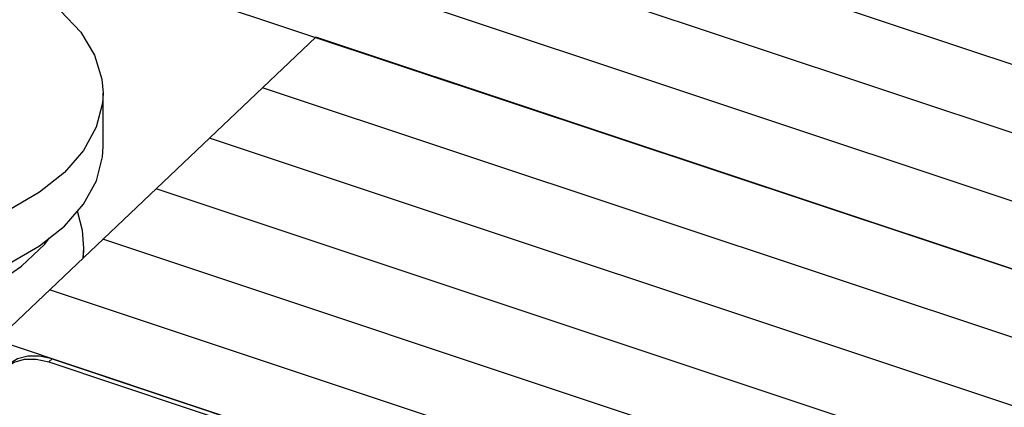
# Model space of a CAD drawing. Extents: x 0 to 1189, y 0 to 841.
# Tile 258 of 297: x 599.29 to 604.61, y 560.29 to 562.38. Entities that reach past the tile are written whole.
import ezdxf

# ---------------------------------------------------------------- set-up
doc = ezdxf.new("R2010")
doc.units = 0
doc.header["$LTSCALE"] = 65.395
for name, color, linetype in [('LABEL_2', 7, 'CONTINUOUS'), ('PRT0001_2', 7, 'CONTINUOUS'), ('PRT0002_2', 7, 'CONTINUOUS'), ('SC_2', 7, 'CONTINUOUS'), ('SPRING_2', 7, 'CONTINUOUS')]:
    doc.layers.add(name, color=color, linetype=linetype)

msp = doc.modelspace()

# ---------------------------------------------------------------- linework, layer by layer
at = {"layer": 'LABEL_2', "color": 7, "linetype": 'Continuous'}
for p, q in [((599.4604, 560.5496), (599.4426, 560.5327)), ((599.4426, 560.5327), (607.8672, 557.7298)), ((599.4604, 560.5496), (607.8851, 557.7467))]:
    msp.add_line(p, q, dxfattribs=at)
for points in [[(599.2076, 560.5021), (599.255, 560.5319), (599.3118, 560.5474), (599.3753, 560.5477), (599.4426, 560.5327)], [(599.4604, 560.5496), (599.3932, 560.5647), (599.3296, 560.5644), (599.2729, 560.5489), (599.2255, 560.519), (599.2203, 560.5143)]]:
    msp.add_lwpolyline(points, dxfattribs=at)
at = {"layer": 'PRT0001_2', "color": 7, "linetype": 'Continuous'}
for p, q in [((600.8868, 562.2867), (599.1596, 560.6497)), ((615.329, 557.4817), (600.8868, 562.2867)), ((615.0411, 557.2089), (600.5989, 562.0139)), ((614.7533, 556.9361), (600.3111, 561.7411)), ((614.4654, 556.6632), (600.0232, 561.4682)), ((614.1775, 556.3904), (599.7353, 561.1954)), ((613.8896, 556.1176), (599.4474, 560.9226)), ((613.6018, 555.8447), (599.1596, 560.6497))]:
    msp.add_line(p, q, dxfattribs=at)
at = {"layer": 'PRT0002_2', "color": 7, "linetype": 'Continuous'}
for p, q in [((598.4408, 564.2064), (619.5023, 557.1991)), ((598.1529, 563.9335), (619.2144, 556.9263)), ((597.865, 563.6607), (618.9266, 556.6534)), ((597.5771, 563.3879), (618.6387, 556.3806))]:
    msp.add_line(p, q, dxfattribs=at)
at = {"layer": 'SC_2', "color": 7, "linetype": 'Continuous'}
for p, q in [((599.7367, 561.6957), (599.736, 561.9851)), ((599.6999, 561.8007), (599.6308, 561.6749)), ((599.6308, 561.6749), (599.5273, 561.5565)), ((599.3926, 561.1592), (599.5279, 561.267)), ((599.2293, 561.0647), (599.3926, 561.1592))]:
    msp.add_line(p, q, dxfattribs=at)
for points in [[(596.9698, 562.4073), (597.1041, 562.5146), (597.2669, 562.6089), (597.4538, 562.6878), (597.6594, 562.7491), (597.8819, 562.792), (598.1135, 562.8147), (598.348, 562.8167), (598.5796, 562.7979), (598.8025, 562.759), (599.0115, 562.7011), (599.2015, 562.6256), (599.3679, 562.5344), (599.507, 562.4297), (599.6153, 562.314), (599.6903, 562.19), (599.7298, 562.0606), (599.7361, 561.9851)], [(599.7361, 561.9851), (599.733, 561.9305), (599.6999, 561.8007)], [(599.5279, 561.267), (599.6309, 561.3847), (599.7001, 561.5102), (599.7335, 561.6402), (599.7367, 561.6957)], [(599.5273, 561.5565), (599.393, 561.4492), (599.2302, 561.3549), (599.0433, 561.276), (598.8377, 561.2147), (598.6152, 561.1718), (598.3836, 561.1491)]]:
    msp.add_lwpolyline(points, dxfattribs=at)
at = {"layer": 'SPRING_2', "color": 7, "linetype": 'Continuous'}
for p, q in [((599.6288, 561.0945), (599.6326, 561.1486)), ((599.63, 561.0956), (599.6326, 561.1482)), ((599.6326, 561.1482), (599.6326, 561.1486)), ((599.141, 560.9445), (599.2944, 561.0504))]:
    msp.add_line(p, q, dxfattribs=at)
for points in [[(599.6326, 561.1482), (599.6257, 561.2423), (599.5986, 561.3478)], [(599.2944, 561.0504), (599.4219, 561.1694), (599.447, 561.2025)]]:
    msp.add_lwpolyline(points, dxfattribs=at)

doc.saveas('drawing.dxf')
